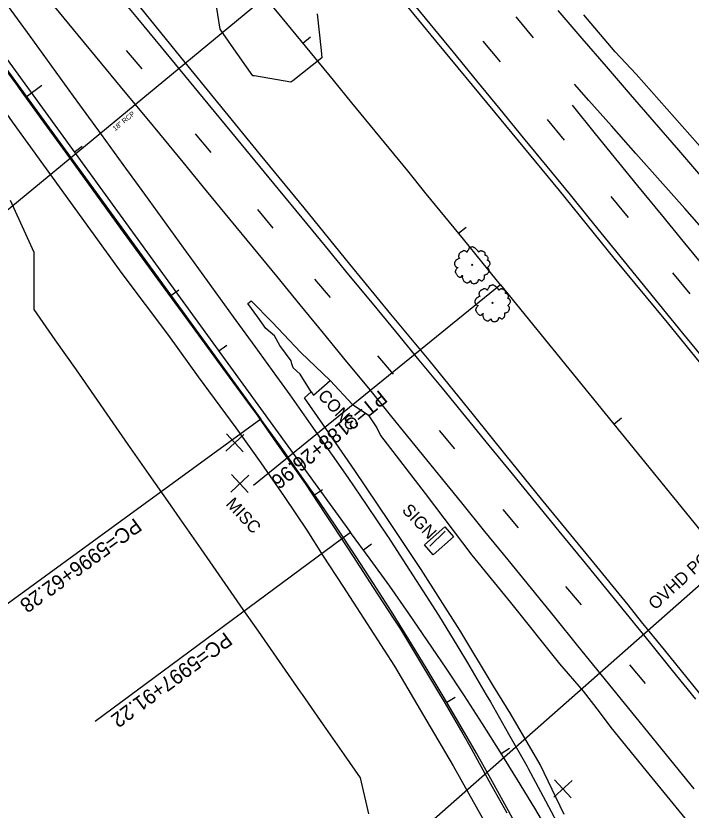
# Model space of a CAD drawing. Extents: x 2132221 to 2141942, y 535736 to 547298.
# Drawn here: x 2136774.5 to 2137049.2, y 541827.9 to 542151 of the extents above; entities that cross this region are included whole.
import ezdxf

# ---------------------------------------------------------------- set-up
doc = ezdxf.new("R2010")
doc.units = 0
for name, color, linetype in [('RD_EX_BldgApp', 7, 'Continuous'), ('RD_EX_BldgApp_txCode', 7, 'Continuous'), ('RD_EX_Conc', 7, 'Continuous'), ('RD_EX_Conc_txCode', 7, 'Continuous'), ('RD_EX_DR_Pipe', 7, 'Continuous'), ('RD_EX_DR_Pipe_txCode', 7, 'Continuous'), ('RD_EX_Misc', 7, 'Continuous'), ('RD_EX_Misc_txCode', 7, 'Continuous'), ('RD_EX_Road', 7, 'Continuous'), ('RD_EX_UT', 7, 'Continuous'), ('RD_EX_UT_txCode', 7, 'Continuous'), ('RD_EX_VEG', 7, 'Continuous'), ('RD_HC_Cl', 7, 'Continuous'), ('RD_HC_Data', 7, 'Continuous'), ('RD_HC_Data_Tic', 7, 'Continuous')]:
    doc.layers.add(name, color=color, linetype=linetype)

msp = doc.modelspace()

# ---------------------------------------------------------------- linework, layer by layer
at = {"layer": 'RD_EX_BldgApp'}
msp.add_line((2136949.19, 541941.37), (2136942.93, 541935.31), dxfattribs=at)
at = {"layer": 'RD_EX_Conc'}
msp.add_lwpolyline([(2136894.66, 541998.08), (2136895.61, 541996.76), (2136902.37, 542002.68)], dxfattribs=at)
msp.add_lwpolyline([(2136952.46, 541939.11), (2136944.2, 541931.84), (2136940.67, 541935.85), (2136948.93, 541943.11)], close=True, dxfattribs=at)
at = {"layer": 'RD_EX_DR_Pipe'}
msp.add_line((2136877.85, 542160.1), (2136753.98, 542057.84), dxfattribs=at)
at = {"layer": 'RD_EX_Misc'}
for p, q in [((2136977.85, 542150.54), (2136984.87, 542142.09)), ((2136964.5, 542140.72), (2136971.51, 542132.27)), ((2136819.45, 542136.93), (2136825.74, 542129.41)), ((2136990.55, 542108.9), (2136997.57, 542100.45)), ((2136847.49, 542102.99), (2136853.78, 542095.46)), ((2137016.48, 542077.46), (2137023.5, 542069.01)), ((2136872.78, 542072.17), (2136879.07, 542064.64)), ((2137041.62, 542046.43), (2137048.64, 542037.98)), ((2136895.99, 542043.91), (2136902.29, 542036.38)), ((2136921.64, 542012.77), (2136927.93, 542005.24)), ((2136859.95, 541973.89), (2136867.25, 541980.72)), ((2136860.18, 541980.95), (2136867.02, 541973.66)), ((2136946.65, 541982.41), (2136952.94, 541974.89)), ((2136861.95, 541957.33), (2136869.27, 541964.14)), ((2136862.2, 541964.39), (2136869.02, 541957.08)), ((2136972.53, 541950.23), (2136978.83, 541942.71)), ((2136998.11, 541918.95), (2137004.41, 541911.42)), ((2137024.11, 541887.01), (2137030.41, 541879.48)), ((2136993.37, 541833.22), (2137000.72, 541840)), ((2136993.66, 541840.28), (2137000.44, 541832.93))]:
    msp.add_line(p, q, dxfattribs=at)
for points in [[(2136814.49, 542161.49), (2136824.03, 542149.91), (2136833.56, 542138.33), (2136843.1, 542126.76), (2136852.64, 542115.18), (2136862.17, 542103.6), (2136871.71, 542092.02), (2136881.24, 542080.44), (2136890.78, 542068.86), (2136900.32, 542057.28), (2136909.85, 542045.71), (2136919.39, 542034.13), (2136928.92, 542022.55), (2136938.46, 542010.97), (2136947.88, 541999.53), (2136957.37, 541987.92), (2136966.87, 541976.31), (2136976.36, 541964.69), (2136985.85, 541953.08), (2136995.35, 541941.47), (2137004.84, 541929.85), (2137014.34, 541918.24), (2137022.63, 541908.1), (2137032.06, 541896.44), (2137041.5, 541884.78), (2137050.93, 541873.11)], [(2136933.44, 542159.42), (2136942.93, 542147.81), (2136952.43, 542136.2), (2136961.92, 542124.59), (2136971.42, 542112.98), (2136980.91, 542101.36), (2136990.41, 542089.75), (2136999.9, 542078.14), (2137007.75, 542068.54), (2137017.22, 542056.9), (2137026.68, 542045.26), (2137036.15, 542033.63), (2137045.61, 542021.99), (2137055.08, 542010.35)], [(2136771.42, 542154.83), (2136780.22, 542142.69), (2136789.03, 542130.54), (2136797.83, 542118.4), (2136800.4, 542114.86), (2136809.2, 542102.71), (2136818.01, 542090.57), (2136826.81, 542078.42), (2136835.61, 542066.28), (2136844.42, 542054.13), (2136845.29, 542052.92), (2136854.1, 542040.78), (2136862.9, 542028.63), (2136871.7, 542016.49), (2136880.51, 542004.34), (2136885.89, 541996.92), (2136894.51, 541984.63), (2136903.12, 541972.35), (2136909.51, 541963.24), (2136917.25, 541951.83), (2136925.68, 541939.42), (2136926.09, 541938.82), (2136931.92, 541929.8), (2136940.01, 541917.17), (2136946.39, 541907.21), (2136954.22, 541894.42), (2136958.27, 541887.81), (2136965.83, 541874.85), (2136967.52, 541871.97), (2136974.95, 541858.94), (2136982.39, 541845.91), (2136982.95, 541844.93), (2136989.94, 541831.66), (2136996.92, 541818.39)], [(2136790.19, 542154.66), (2136799.75, 542143.1), (2136809.31, 542131.54), (2136818.87, 542119.98), (2136828.44, 542108.42), (2136832.9, 542103.03), (2136842.41, 542091.44), (2136851.93, 542079.84), (2136861.45, 542068.25), (2136870.97, 542056.66), (2136880.49, 542045.07), (2136890.01, 542033.48), (2136899.53, 542021.88), (2136909.05, 542010.29), (2136917.88, 541999.54), (2136927.34, 541987.9), (2136936.79, 541976.26), (2136946.25, 541964.62), (2136955.71, 541952.97), (2136965.17, 541941.33), (2136974.63, 541929.69), (2136984.09, 541918.05), (2136993.55, 541906.41), (2137003.01, 541894.76), (2137012.46, 541883.12), (2137021.92, 541871.48), (2137031.38, 541859.84), (2137040.84, 541848.2), (2137050.3, 541836.56)], [(2136994.93, 542153.11), (2137004.74, 542141.76), (2137014.55, 542130.42), (2137024.36, 542119.07), (2137034.18, 542107.72), (2137043.99, 542096.38), (2137053.8, 542085.03)], [(2136766.1, 542134.67), (2136775.02, 542122.61), (2136775.88, 542121.44), (2136784.67, 542109.29), (2136793.46, 542097.13), (2136802.25, 542084.98), (2136811.05, 542072.83), (2136817.05, 542064.53), (2136825.9, 542052.42), (2136834.76, 542040.32), (2136843.61, 542028.21), (2136852.47, 542016.1), (2136861.33, 542004), (2136870.18, 541991.89), (2136871.92, 541989.51), (2136880.55, 541977.24), (2136889.19, 541964.97), (2136892.17, 541960.73), (2136900.47, 541948.24), (2136903.5, 541943.68), (2136911.67, 541931.1), (2136919.84, 541918.53), (2136928.01, 541905.95), (2136930.9, 541901.5), (2136938.65, 541888.66), (2136946.4, 541875.81), (2136948.74, 541871.94), (2136956.26, 541858.96), (2136959.69, 541853.05), (2136966.95, 541839.92), (2136974.21, 541826.8)], [(2137056.54, 542061.42), (2137046.59, 542072.64), (2137036.63, 542083.86), (2137026.67, 542095.08), (2137016.72, 542106.3), (2137007.58, 542116.59), (2137001.75, 542123.16)], [(2137000.74, 542114.66), (2137010.19, 542103.02), (2137019.65, 542091.38), (2137027.42, 542081.82), (2137036.92, 542070.21), (2137046.42, 542058.6), (2137055.92, 542046.99)]]:
    msp.add_lwpolyline(points, dxfattribs=at)
at = {"layer": 'RD_EX_Road'}
for points in [[(2136707.76, 542424.02), (2136729, 542399.05), (2136756.88, 542366.08), (2136784.05, 542334.02), (2136809.93, 542303.58), (2136839.08, 542269.1), (2136860.77, 542243.12), (2136882.71, 542216.67), (2136907.37, 542186.91), (2136924.47, 542166.25), (2136945.23, 542140.83), (2136969.19, 542111.86), (2136995.45, 542079.97), (2137017.76, 542052.48), (2137039.43, 542026.33), (2137063.92, 541996), (2137080.05, 541976.19), (2137096.8, 541955.76), (2137112.6, 541936.21), (2137134.84, 541908.64), (2137151.98, 541887.74), (2137171.65, 541863.54), (2137193.35, 541837.19)], [(2136731.92, 542164.44), (2136749.24, 542141.25), (2136761.39, 542124.37), (2136772.98, 542107.94), (2136817.68, 542046.25), (2136836.63, 542020.92), (2136848.69, 542004.14), (2136863.99, 541983.47), (2136874.17, 541969.26), (2136883.64, 541955.45), (2136892.86, 541941.87), (2136899.54, 541931.26), (2136907.49, 541919.04), (2136928.56, 541886.45), (2136941.62, 541864.12), (2136952.38, 541845.99), (2136964.91, 541823.72), (2136975.48, 541802.86), (2136982.82, 541787.06), (2136987.09, 541779.04), (2136997.47, 541760.32), (2137005.58, 541741.81), (2137017.75, 541714.1), (2137026.6, 541693.64)], [(2137129.75, 541780.57), (2137107.7, 541807.88), (2137088.48, 541831.26), (2137076.31, 541846.31), (2137059.57, 541866.89), (2137038.31, 541893.09), (2137028.99, 541904.49), (2137023.6, 541911.43), (2137008.32, 541930.08), (2136988.29, 541954.48), (2136973.96, 541972.2), (2136960.6, 541988.74), (2136942.64, 542011.01), (2136927.03, 542029.72), (2136910.37, 542050.05), (2136891.8, 542072.92), (2136874.04, 542094.49), (2136856.69, 542115.76), (2136841.62, 542134.18), (2136823.08, 542157.17)], [(2137238.6, 541881.27), (2137220.69, 541901.6), (2137203.74, 541921.2), (2137186.82, 541941.2), (2137168.67, 541962.64), (2137143.61, 541991.98), (2137120.53, 542019.5), (2137094.83, 542050.1), (2137076.39, 542071.19), (2137054.83, 542095.62), (2137026.8, 542127.26), (2137018.27, 542136.37), (2137005.48, 542151.45)], [(2136997.58, 541826.18), (2136987.79, 541846.46), (2136975.79, 541866.91), (2136968.85, 541878.39), (2136955.11, 541901.16), (2136939.32, 541925.87), (2136926.3, 541945.33), (2136912.32, 541966.11), (2136899.38, 541984.99), (2136891.98, 541995.58), (2136894.66, 541998.08), (2136890.14, 542005.23), (2136887.28, 542007.85), (2136886.83, 542009.42), (2136886.52, 542010.71), (2136881.86, 542016.9), (2136879.7, 542020.82), (2136876.13, 542023.9), (2136872.91, 542028.39), (2136868.81, 542033.98), (2136869.35, 542034.4), (2136870.17, 542035.11), (2136878.74, 542026.4), (2136890.41, 542014.08), (2136902.37, 542002.68), (2136911.41, 541992.92), (2136917.76, 541988.69), (2136921.35, 541983.45), (2136922.89, 541980.34), (2136940.95, 541956.72), (2136959.99, 541931.65), (2136975.68, 541912.41), (2136995.68, 541887.4), (2137005.29, 541876.27), (2137011.76, 541867.88), (2137016.44, 541861.52), (2137030.8, 541844.01), (2137053.94, 541815.77)]]:
    msp.add_lwpolyline(points, dxfattribs=at)
at = {"layer": 'RD_EX_UT'}
msp.add_line((2136830.18, 541723.72), (2137275.07, 542115.4), dxfattribs=at)
at = {"layer": 'RD_EX_VEG'}
for points in [[(2136897.1, 542151.79), (2136898.66, 542136.87), (2136898.97, 542133.88), (2136887.18, 542124.6), (2136886.42, 542124), (2136871.63, 542126.55), (2136870.92, 542126.67), (2136862.29, 542138.94), (2136857.57, 542145.64), (2136855.7, 542157.67)], [(2136772.16, 542075.97), (2136778.41, 542062.33), (2136781.85, 542054.82), (2136781.85, 542039.82), (2136781.85, 542031.57), (2136790.43, 542019.27), (2136799, 542006.96), (2136807.58, 541994.65), (2136811.5, 541989.02), (2136820.08, 541976.71), (2136828.65, 541964.4), (2136837.23, 541952.1), (2136841.15, 541946.47), (2136849.72, 541934.16), (2136858.3, 541921.85), (2136866.87, 541909.54), (2136873.03, 541900.7), (2136881.61, 541888.39), (2136890.18, 541876.08), (2136890.94, 541875), (2136899.52, 541862.69), (2136908.09, 541850.38), (2136914.62, 541841.01), (2136917.94, 541826.39)]]:
    msp.add_lwpolyline(points, dxfattribs=at)
for centre, radius in [((2136960.09, 542049.74), 0.25), ((2136960.07, 542049.73), 0.0001), ((2136968.37, 542034.27), 0.25), ((2136968.35, 542034.26), 0.0001)]:
    msp.add_circle(centre, radius, dxfattribs=at)
for points in [[(2136965.39, 542054.56), (2136965.21, 542054.79), (2136964.91, 542054.96), (2136964.67, 542055.08), (2136964.46, 542055.19), (2136964.23, 542055.28), (2136963.9, 542055.38), (2136963.6, 542055.41), (2136963.33, 542055.33), (2136963.13, 542055.21), (2136962.9, 542055.06), (2136962.77, 542054.94), (2136962.67, 542055.01), (2136962.58, 542055.14), (2136962.47, 542055.37), (2136962.29, 542055.55), (2136962.12, 542055.73), (2136961.86, 542055.97), (2136961.62, 542056.23), (2136961.4, 542056.39), (2136961.14, 542056.59), (2136960.79, 542056.78), (2136960.46, 542056.95), (2136960.07, 542057), (2136959.56, 542056.85), (2136959.22, 542056.7), (2136958.93, 542056.64), (2136958.71, 542056.22), (2136958.57, 542055.86), (2136958.44, 542055.7), (2136958.19, 542055.35), (2136958.09, 542055.13), (2136958.03, 542054.9), (2136957.96, 542054.94), (2136957.67, 542055.18), (2136957.39, 542055.32), (2136956.94, 542055.48), (2136956.62, 542055.49), (2136956.31, 542055.34), (2136956.04, 542055.12), (2136955.83, 542055.05), (2136955.58, 542054.92), (2136955.5, 542054.89), (2136955.23, 542054.7), (2136954.97, 542054.32), (2136954.74, 542054.06), (2136954.66, 542053.81), (2136954.63, 542053.58), (2136954.57, 542053.29), (2136954.68, 542052.84), (2136954.83, 542052.54), (2136954.95, 542052.37), (2136954.47, 542052.16), (2136954.18, 542051.95), (2136953.8, 542051.77), (2136953.75, 542051.72), (2136953.37, 542051.43), (2136953.24, 542051.1), (2136953.01, 542050.79), (2136952.97, 542050.5), (2136952.94, 542050.1), (2136953, 542049.71), (2136953.25, 542049.26), (2136953.54, 542048.99), (2136954.07, 542048.69), (2136954.29, 542048.56), (2136954.15, 542048.46), (2136953.89, 542048.18), (2136953.58, 542047.89), (2136953.45, 542047.56), (2136953.32, 542047.29), (2136953.24, 542047.01), (2136953.3, 542046.62), (2136953.52, 542046.28), (2136953.7, 542045.87), (2136953.95, 542045.49), (2136954.28, 542045.11), (2136954.8, 542044.78), (2136955.08, 542044.66), (2136955.28, 542044.71), (2136955.69, 542044.82), (2136955.81, 542045.01), (2136956.27, 542045.41), (2136956.21, 542045.21), (2136956.07, 542044.85), (2136956.2, 542044.28), (2136956.35, 542043.86), (2136956.56, 542043.42), (2136956.71, 542043.15), (2136957.09, 542042.85), (2136957.41, 542042.63), (2136957.75, 542042.44), (2136958.16, 542042.42), (2136958.48, 542042.48), (2136958.71, 542042.63), (2136959.04, 542042.83), (2136959.2, 542042.91)], [(2136959.2, 542042.91), (2136959.28, 542043.09), (2136959.42, 542043.3), (2136959.46, 542043.23), (2136959.54, 542043.06), (2136959.64, 542042.78), (2136959.74, 542042.56), (2136959.98, 542042.34), (2136960.24, 542042.21), (2136960.75, 542042.07), (2136961.28, 542042.2), (2136961.76, 542042.27), (2136962.05, 542042.44), (2136962.18, 542042.63), (2136962.53, 542042.99), (2136962.57, 542043.31), (2136962.63, 542043.43), (2136962.85, 542043.78), (2136962.94, 542043.76), (2136963.16, 542043.59), (2136963.51, 542043.41), (2136963.79, 542043.29), (2136964.07, 542043.25), (2136964.29, 542043.35), (2136964.56, 542043.64), (2136964.89, 542043.88), (2136964.94, 542044.04), (2136964.98, 542044.21), (2136965.08, 542044.4), (2136965.08, 542044.62), (2136965.12, 542044.79), (2136965.13, 542044.93), (2136965.15, 542045.13), (2136965.12, 542045.34), (2136965.06, 542045.48), (2136965.13, 542045.62), (2136965.38, 542045.65), (2136965.49, 542045.68), (2136965.67, 542045.82), (2136966.08, 542045.89), (2136966.4, 542046.13), (2136966.68, 542046.46), (2136966.84, 542046.69), (2136966.94, 542046.98), (2136966.98, 542047.3), (2136967.02, 542047.51), (2136967, 542047.72), (2136966.86, 542048.05), (2136966.73, 542048.26), (2136966.49, 542048.52), (2136966.39, 542048.7), (2136966.44, 542048.71), (2136966.55, 542048.82), (2136966.75, 542049), (2136967.03, 542049.37), (2136967.29, 542049.82), (2136967.31, 542049.84), (2136967.42, 542050.08), (2136967.41, 542050.38), (2136967.36, 542050.58), (2136967.32, 542050.81), (2136967.16, 542051.01), (2136966.96, 542051.23), (2136966.73, 542051.39), (2136966.52, 542051.47), (2136966.31, 542051.51), (2136966.37, 542051.67), (2136966.52, 542051.95), (2136966.59, 542052.08), (2136966.62, 542052.31), (2136966.61, 542052.61), (2136966.39, 542053.03), (2136965.91, 542053.43), (2136965.56, 542053.51), (2136965.33, 542053.5), (2136965.38, 542053.62), (2136965.39, 542053.91), (2136965.45, 542054.1), (2136965.42, 542054.31), (2136965.39, 542054.49), (2136965.36, 542054.6)], [(2136973.68, 542039.09), (2136973.49, 542039.32), (2136973.2, 542039.49), (2136972.95, 542039.61), (2136972.74, 542039.72), (2136972.52, 542039.81), (2136972.18, 542039.91), (2136971.88, 542039.94), (2136971.62, 542039.86), (2136971.42, 542039.74), (2136971.18, 542039.59), (2136971.06, 542039.47), (2136970.95, 542039.54), (2136970.87, 542039.67), (2136970.75, 542039.9), (2136970.58, 542040.08), (2136970.41, 542040.26), (2136970.15, 542040.5), (2136969.91, 542040.76), (2136969.68, 542040.92), (2136969.43, 542041.12), (2136969.08, 542041.31), (2136968.75, 542041.48), (2136968.36, 542041.53), (2136967.84, 542041.38), (2136967.5, 542041.23), (2136967.22, 542041.17), (2136966.99, 542040.75), (2136966.86, 542040.39), (2136966.73, 542040.23), (2136966.47, 542039.88), (2136966.38, 542039.66), (2136966.32, 542039.43), (2136966.25, 542039.47), (2136965.95, 542039.71), (2136965.68, 542039.85), (2136965.22, 542040.01), (2136964.9, 542040.02), (2136964.6, 542039.87), (2136964.33, 542039.65), (2136964.11, 542039.58), (2136963.86, 542039.45), (2136963.79, 542039.42), (2136963.52, 542039.23), (2136963.26, 542038.85), (2136963.02, 542038.59), (2136962.94, 542038.34), (2136962.92, 542038.12), (2136962.86, 542037.82), (2136962.97, 542037.37), (2136963.12, 542037.07), (2136963.24, 542036.9), (2136962.75, 542036.69), (2136962.47, 542036.48), (2136962.09, 542036.3), (2136962.03, 542036.25), (2136961.65, 542035.96), (2136961.52, 542035.63), (2136961.3, 542035.32), (2136961.26, 542035.04), (2136961.23, 542034.63), (2136961.29, 542034.24), (2136961.54, 542033.79), (2136961.83, 542033.52), (2136962.35, 542033.22), (2136962.58, 542033.09), (2136962.43, 542032.99), (2136962.18, 542032.71), (2136961.87, 542032.42), (2136961.74, 542032.09), (2136961.6, 542031.83), (2136961.52, 542031.54), (2136961.58, 542031.15), (2136961.8, 542030.81), (2136961.99, 542030.4), (2136962.24, 542030.02), (2136962.56, 542029.64), (2136963.09, 542029.31), (2136963.36, 542029.19), (2136963.56, 542029.24), (2136963.97, 542029.35), (2136964.1, 542029.54), (2136964.55, 542029.94), (2136964.49, 542029.74), (2136964.36, 542029.38), (2136964.48, 542028.81), (2136964.63, 542028.4), (2136964.85, 542027.95), (2136965, 542027.68), (2136965.38, 542027.38), (2136965.69, 542027.16), (2136966.04, 542026.98), (2136966.45, 542026.95), (2136966.77, 542027.01), (2136967, 542027.16), (2136967.32, 542027.36), (2136967.49, 542027.45)], [(2136967.49, 542027.45), (2136967.56, 542027.62), (2136967.71, 542027.83), (2136967.74, 542027.76), (2136967.83, 542027.59), (2136967.92, 542027.31), (2136968.02, 542027.09), (2136968.26, 542026.87), (2136968.53, 542026.74), (2136969.03, 542026.6), (2136969.57, 542026.73), (2136970.05, 542026.8), (2136970.34, 542026.97), (2136970.46, 542027.16), (2136970.81, 542027.52), (2136970.86, 542027.84), (2136970.91, 542027.96), (2136971.13, 542028.31), (2136971.22, 542028.29), (2136971.45, 542028.12), (2136971.8, 542027.94), (2136972.07, 542027.82), (2136972.36, 542027.78), (2136972.57, 542027.88), (2136972.85, 542028.17), (2136973.17, 542028.41), (2136973.23, 542028.57), (2136973.27, 542028.74), (2136973.36, 542028.93), (2136973.37, 542029.15), (2136973.41, 542029.32), (2136973.41, 542029.46), (2136973.44, 542029.66), (2136973.41, 542029.87), (2136973.34, 542030.01), (2136973.42, 542030.15), (2136973.66, 542030.18), (2136973.77, 542030.21), (2136973.95, 542030.35), (2136974.36, 542030.42), (2136974.69, 542030.66), (2136974.96, 542030.99), (2136975.13, 542031.22), (2136975.22, 542031.51), (2136975.27, 542031.83), (2136975.31, 542032.04), (2136975.28, 542032.25), (2136975.15, 542032.58), (2136975.01, 542032.79), (2136974.77, 542033.05), (2136974.67, 542033.23), (2136974.73, 542033.24), (2136974.84, 542033.35), (2136975.04, 542033.53), (2136975.31, 542033.9), (2136975.57, 542034.35), (2136975.59, 542034.37), (2136975.7, 542034.61), (2136975.7, 542034.91), (2136975.65, 542035.11), (2136975.6, 542035.34), (2136975.45, 542035.54), (2136975.24, 542035.76), (2136975.02, 542035.92), (2136974.81, 542036), (2136974.6, 542036.04), (2136974.65, 542036.2), (2136974.8, 542036.48), (2136974.88, 542036.61), (2136974.9, 542036.84), (2136974.89, 542037.14), (2136974.68, 542037.56), (2136974.19, 542037.96), (2136973.84, 542038.04), (2136973.61, 542038.03), (2136973.67, 542038.15), (2136973.68, 542038.44), (2136973.74, 542038.63), (2136973.71, 542038.84), (2136973.68, 542039.02), (2136973.64, 542039.13)]]:
    msp.add_spline(points, degree=3, dxfattribs=at)
at = {"layer": 'RD_HC_Cl'}
for p, q in [((2136543.98, 542440.37), (2136874.2, 541986.92)), ((2136548.76, 542438.96), (2136910.69, 541940.92)), ((2136971.61, 542041.65), (2141699.63, 536226.46))]:
    msp.add_line(p, q, dxfattribs=at)
for centre, radius, start, end in [((2118950.8, 527389.88), 23225.51, 39.112741, 42.881786), ((2135716.74, 541144.04), 1431.84, 1.67918, 36.06251), ((2135784.3, 541107.9), 1400.95, 1.32972, 36.48455)]:
    msp.add_arc(centre, radius, start, end, dxfattribs=at)
at = {"layer": 'RD_HC_Data'}
for p, q in [((2136971.61, 542041.65), (2136871.11, 541959.94)), ((2136874.2, 541986.92), (2136764.83, 541907.27)), ((2136874.2, 541986.92), (2136764.83, 541907.27)), ((2136910.69, 541940.92), (2136806.74, 541864.04))]:
    msp.add_line(p, q, dxfattribs=at)
at = {"layer": 'RD_HC_Data_Tic'}
for p, q in [((2136891.25, 542139.94), (2136894.34, 542142.48)), ((2136778.67, 542118.1), (2136785.13, 542122.81)), ((2136778.67, 542118.1), (2136785.13, 542122.81)), ((2136798.28, 542095.6), (2136801.52, 542097.95)), ((2136954.59, 542062.56), (2136957.69, 542065.09)), ((2136837.53, 542037.26), (2136840.77, 542039.62)), ((2136837.53, 542037.26), (2136840.77, 542039.62)), ((2136857.07, 542014.71), (2136860.3, 542017.06)), ((2137017.69, 541984.98), (2137020.79, 541987.5)), ((2136896, 541956.14), (2136899.29, 541958.4)), ((2136896, 541956.14), (2136899.29, 541958.4)), ((2136915.89, 541933.84), (2136919.12, 541936.2)), ((2136949.79, 541871.86), (2136953.24, 541873.9)), ((2136949.79, 541871.86), (2136953.24, 541873.9)), ((2136971.91, 541851.03), (2136975.31, 541853.15))]:
    msp.add_line(p, q, dxfattribs=at)

# ---------------------------------------------------------------- texts
at = {"layer": 'RD_EX_BldgApp_txCode'}
msp.add_text('SIGN', height=5, rotation=313.3162, dxfattribs=at).set_placement((2136931.25, 541949.67))
at = {"layer": 'RD_EX_Conc_txCode'}
msp.add_text('CONC', height=5, rotation=313.3162, dxfattribs=at).set_placement((2136897, 541996.2))
at = {"layer": 'RD_EX_DR_Pipe_txCode'}
msp.add_text('18" RCP', height=2, rotation=39.541, dxfattribs=at).set_placement((2136814.92, 542104.05))
at = {"layer": 'RD_EX_Misc_txCode'}
msp.add_text(' MISC', height=5, rotation=312.9617, dxfattribs=at).set_placement((2136858.34, 541953.59))
at = {"layer": 'RD_EX_UT_txCode'}
msp.add_text('OVHD POWER LINES', height=5, rotation=42.2008, dxfattribs=at).set_placement((2137034.54, 541909.11))
at = {"layer": 'RD_HC_Data'}
for s, rotation, p in [('PT=3188+26.96', 219.1127, (2136922.44, 541999.09)), ('PC=5996+62.28', 216.0625, (2136822.83, 541947.04)), ('PC=5996+62.28', 216.0625, (2136822.83, 541947.04)), ('PC=5997+91.22', 216.4846, (2136859.62, 541900.66))]:
    msp.add_text(s, height=6, rotation=rotation, dxfattribs=at).set_placement(p)

doc.saveas('drawing.dxf')
